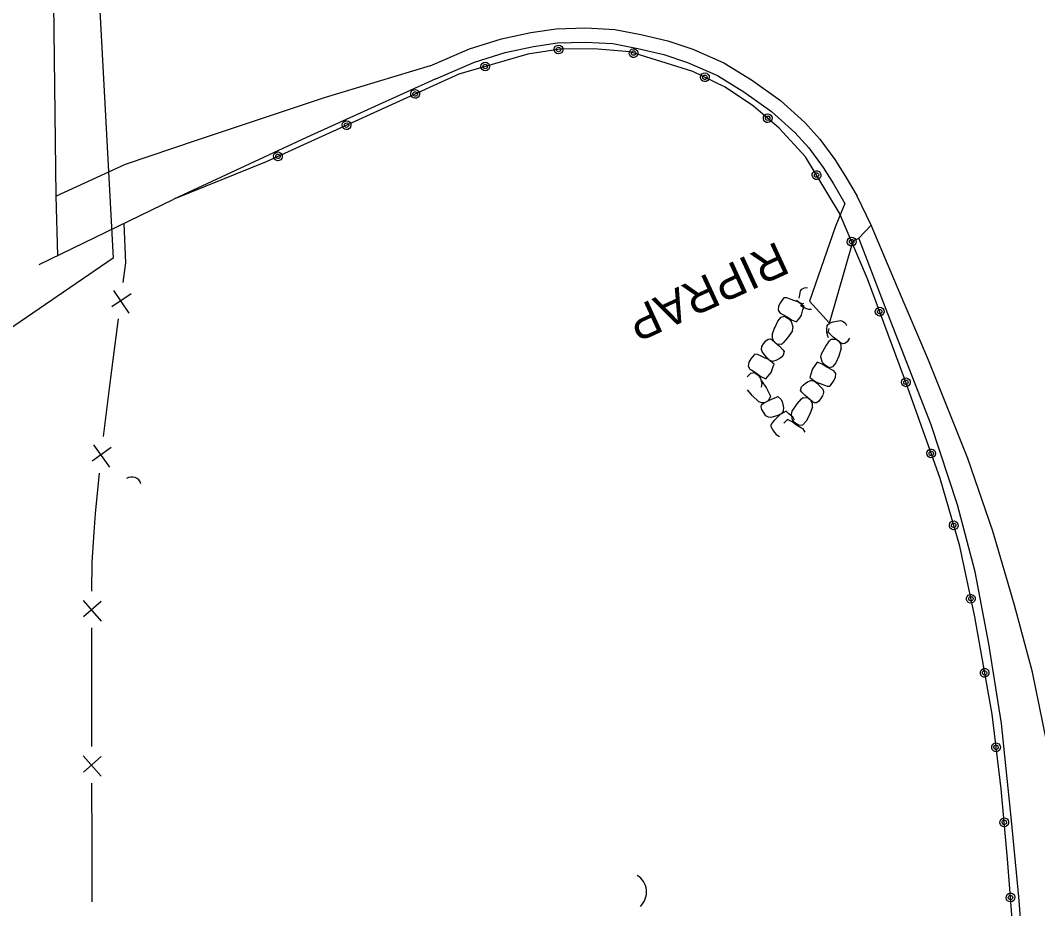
# Model space of a CAD drawing. Extents: x 588843 to 2552415, y 180129 to 269402.
# Drawn here: x 594101.8 to 594281.3, y 188233 to 188389.7 of the extents above; entities that cross this region are included whole.
import ezdxf

# ---------------------------------------------------------------- set-up
doc = ezdxf.new("R2010")
doc.units = 0
for name, color, linetype in [('E_AREA', 7, 'Continuous'), ('E_BMGRD_P', 7, 'Continuous'), ('E_DRN', 7, 'Continuous'), ('E_DRN_RipRap', 7, 'Continuous'), ('E_DRN_RipRap_Text', 7, 'Continuous'), ('E_FEN_P', 7, 'Continuous'), ('E_RDWY', 7, 'Continuous'), ('E_RDWY_C_and_G', 7, 'Continuous'), ('E_RDWY_Gravel', 7, 'Continuous'), ('E_WAL', 7, 'Continuous')]:
    doc.layers.add(name, color=color, linetype=linetype)

# ---------------------------------------------------------------- blocks, each defined once
blk = doc.blocks.new('CULV2')
at = {"layer": 'E_DRN'}
blk.add_arc((19.7, 14.8), 24.6, 216.8699, 323.1301, dxfattribs=at)
blk = doc.blocks.new('RIPRT')
at = {"layer": 'E_DRN_RipRap_Text'}
blk.add_text('RIPRAP', height=12, dxfattribs=at).set_placement((-0.14, -3.59))

msp = doc.modelspace()

# ---------------------------------------------------------------- linework, layer by layer
at = {"layer": 'E_AREA'}
msp.add_lwpolyline([(594114.92, 188408.89), (594118.2, 188347.73), (594097.47, 188333.55), (594080.03, 188326.7), (593960.02, 188269.93), (593959.79, 188224.09), (593958.99, 188204.02), (593954.26, 188190.34), (593954.26, 188190.34), (593949.51, 188186.59), (593944.26, 188187), (593941.85, 188187.56), (593939.04, 188187.18), (593934.5, 188186.63), (593931.77, 188186.75), (593926.19, 188193.37), (593920.78, 188204.36)], dxfattribs=at)
at = {"layer": 'E_BMGRD_P'}
msp.add_lwpolyline([(594276.99, 188228.87), (594276.03, 188241.75), (594274.91, 188254.13), (594273.28, 188267.26), (594270.22, 188284.47), (594267.58, 188296.94), (594264.14, 188308.83), (594257.85, 188326.52), (594251.3, 188344.09), (594246.39, 188355.63), (594240.4, 188365.57), (594235.74, 188370.65), (594231.21, 188374.55), (594226.2, 188377.89), (594220.48, 188380.67), (594209.39, 188384.1), (594203.03, 188384.63), (594197.11, 188384.57), (594191.39, 188383.72), (594179.19, 188380.17), (594145.2, 188364.74), (594128.94, 188358.11)], dxfattribs=at)
for centre, major_axis, ratio in [((594196.8, 188384.53), (0.731, 0.256), 0.999815), ((594196.8, 188384.53), (0.368, 0.129), 0.999815), ((594210.04, 188383.89), (0.746, -0.209), 0.99769), ((594210.04, 188383.89), (0.376, -0.105), 0.99769), ((594183.87, 188381.53), (0.548, -0.547), 0.999984), ((594183.87, 188381.53), (0.276, -0.276), 0.999984), ((594222.62, 188379.63), (0.697, -0.339), 0.996631), ((594222.62, 188379.63), (0.351, -0.171), 0.996631), ((594171.51, 188376.69), (0.738, 0.236), 0.999896), ((594171.51, 188376.68), (0.372, 0.119), 0.999896), ((594233.71, 188372.4), (0.569, -0.526), 0.994864), ((594233.71, 188372.4), (0.287, -0.265), 0.994864), ((594159.4, 188371.18), (0.738, 0.236), 0.999896), ((594159.4, 188371.18), (0.372, 0.119), 0.999896), ((594147.29, 188365.68), (0.738, 0.236), 0.999896), ((594147.29, 188365.68), (0.372, 0.119), 0.999896), ((594242.32, 188362.37), (0.39, -0.67), 0.99331), ((594242.32, 188362.37), (0.196, -0.337), 0.99331), ((594248.52, 188350.63), (0.303, -0.713), 0.992992), ((594248.52, 188350.63), (0.153, -0.359), 0.992992), ((594253.46, 188338.29), (0.264, -0.729), 0.992944), ((594253.46, 188338.29), (0.133, -0.367), 0.992944), ((594258.09, 188325.82), (0.266, -0.728), 0.992935), ((594258.09, 188325.82), (0.134, -0.366), 0.992935), ((594262.55, 188313.28), (0.266, -0.728), 0.992935), ((594262.55, 188313.28), (0.134, -0.366), 0.992935), ((594266.52, 188300.59), (0.215, -0.744), 0.992931), ((594266.52, 188300.59), (0.109, -0.375), 0.992931), ((594269.55, 188287.65), (0.171, -0.756), 0.992991), ((594269.55, 188287.65), (0.086, -0.381), 0.992991), ((594271.98, 188274.57), (0.12, -0.765), 0.993042), ((594271.98, 188274.57), (0.06, -0.386), 0.993042), ((594274, 188261.43), (0.095, -0.769), 0.993159), ((594274, 188261.43), (0.048, -0.387), 0.993159), ((594275.45, 188248.21), (0.07, -0.772), 0.993246), ((594275.45, 188248.21), (0.035, -0.389), 0.993246), ((594276.54, 188234.95), (0.057, -0.773), 0.993298), ((594276.54, 188234.95), (0.029, -0.389), 0.993298)]:
    msp.add_ellipse(centre, major_axis=major_axis, ratio=ratio, dxfattribs=at)
at = {"layer": 'E_DRN_RipRap'}
for p, q in [((594239.51, 188341.95), (594239.75, 188342.24)), ((594239.75, 188342.24), (594240.19, 188342.51)), ((594240.19, 188342.51), (594240.73, 188342.55)), ((594236.5, 188340.64), (594235.96, 188339.88)), ((594236.63, 188340.72), (594236.5, 188340.64)), ((594237.1, 188340.74), (594236.63, 188340.72)), ((594237.68, 188340.5), (594237.1, 188340.74)), ((594238.47, 188340.18), (594237.68, 188340.5)), ((594239.23, 188340.66), (594239.36, 188341.28)), ((594239.36, 188341.28), (594239.51, 188341.95)), ((594235.62, 188339.23), (594235.55, 188338.54)), ((594235.96, 188339.88), (594235.62, 188339.23)), ((594239.11, 188339.94), (594238.47, 188340.18)), ((594239.29, 188339.85), (594238.78, 188340.28)), ((594240.14, 188339.21), (594239.11, 188339.94)), ((594239.83, 188339.69), (594239.29, 188339.85)), ((594239.89, 188339.09), (594239.52, 188339.36)), ((594240, 188339.74), (594239.83, 188339.69)), ((594240.45, 188338.83), (594239.89, 188339.09)), ((594239.93, 188338.59), (594240.14, 188339.21)), ((594240.96, 188338.68), (594240.45, 188338.83)), ((594241.44, 188338.64), (594240.96, 188338.68)), ((594235.49, 188336.62), (594236.1, 188337.34)), ((594235.55, 188338.54), (594235.9, 188338.01)), ((594235.9, 188338.01), (594236.24, 188337.87)), ((594236.1, 188337.34), (594236.68, 188337.48)), ((594236.24, 188337.87), (594237.11, 188337.4)), ((594236.68, 188337.48), (594237.42, 188337.04)), ((594237.11, 188337.4), (594237.92, 188336.87)), ((594237.42, 188337.04), (594237.87, 188336.52)), ((594237.92, 188336.87), (594238.79, 188336.51)), ((594238.79, 188336.51), (594239.36, 188337.22)), ((594239.36, 188337.22), (594239.66, 188337.67)), ((594239.66, 188337.67), (594239.93, 188338.59)), ((594234.48, 188334.21), (594234.99, 188335.55)), ((594234.95, 188335.43), (594235.49, 188336.62)), ((594237.87, 188336.52), (594238.15, 188335.6)), ((594238.15, 188335.6), (594238.05, 188334.99)), ((594244.12, 188335.27), (594244.19, 188335.71)), ((594244.14, 188334.66), (594244.12, 188335.27)), ((594244.19, 188335.71), (594244.22, 188335.89)), ((594244.22, 188335.89), (594244.61, 188336.26)), ((594244.38, 188334.63), (594244.52, 188335.3)), ((594244.61, 188336.26), (594245.23, 188336.47)), ((594245.23, 188336.47), (594245.85, 188336.59)), ((594245.85, 188336.59), (594246.53, 188336.71)), ((594246.53, 188336.71), (594246.9, 188336.61)), ((594246.9, 188336.61), (594247.35, 188336.31)), ((594247.35, 188336.31), (594247.63, 188335.84)), ((594233.39, 188333.15), (594233.81, 188333.43)), ((594233.81, 188333.43), (594234.13, 188333.48)), ((594234.13, 188333.48), (594234.57, 188333.24)), ((594234.48, 188334.21), (594234.5, 188333.64)), ((594234.5, 188333.64), (594234.75, 188333.08)), ((594234.57, 188333.24), (594235.77, 188332.18)), ((594237.19, 188333.66), (594236.45, 188332.77)), ((594238.06, 188334.91), (594237.19, 188333.66)), ((594244.24, 188334.14), (594244.14, 188334.66)), ((594244.42, 188333.69), (594244.24, 188334.14)), ((594244.65, 188334.35), (594244.38, 188334.63)), ((594244.63, 188333.14), (594244.91, 188333.42)), ((594245.27, 188333.78), (594244.65, 188334.35)), ((594244.91, 188333.42), (594245.74, 188333.43)), ((594246.54, 188332.8), (594245.27, 188333.78)), ((594246.35, 188332.95), (594245.74, 188333.43)), ((594248.11, 188333.59), (594247.71, 188332.99)), ((594232.62, 188331.61), (594232.67, 188332.13)), ((594232.71, 188331.23), (594232.62, 188331.61)), ((594232.67, 188332.13), (594232.95, 188332.59)), ((594232.95, 188332.59), (594233.39, 188333.15)), ((594234.75, 188333.08), (594235.33, 188332.56)), ((594236.16, 188332.51), (594235.33, 188332.56)), ((594235.77, 188332.18), (594236.35, 188331.57)), ((594236.45, 188332.77), (594236.16, 188332.51)), ((594236.35, 188331.57), (594236.61, 188331.27)), ((594243.17, 188330.87), (594243.96, 188332.19)), ((594243.96, 188332.19), (594244.63, 188333.14)), ((594246.69, 188331.84), (594246.27, 188330.46)), ((594246.64, 188332.41), (594246.35, 188332.95)), ((594246.99, 188332.6), (594246.54, 188332.8)), ((594246.69, 188331.84), (594246.64, 188332.41)), ((594247.31, 188332.68), (594246.99, 188332.6)), ((594247.71, 188332.99), (594247.31, 188332.68)), ((594230.72, 188329.97), (594230.35, 188329.35)), ((594231.3, 188330.69), (594230.72, 188329.97)), ((594231.43, 188330.76), (594231.3, 188330.69)), ((594231.9, 188330.74), (594231.43, 188330.76)), ((594232.46, 188330.47), (594231.9, 188330.74)), ((594233.24, 188330.1), (594232.46, 188330.47)), ((594233.14, 188330.68), (594232.71, 188331.23)), ((594233.55, 188330.18), (594233.14, 188330.68)), ((594233.86, 188329.82), (594233.24, 188330.1)), ((594234.04, 188329.71), (594233.55, 188330.18)), ((594234.85, 188329.03), (594233.86, 188329.82)), ((594234.56, 188329.52), (594234.04, 188329.71)), ((594235.16, 188329.69), (594234.73, 188329.57)), ((594235.7, 188329.96), (594235.16, 188329.69)), ((594236.11, 188330.28), (594235.7, 188329.96)), ((594236.42, 188330.62), (594236.11, 188330.28)), ((594236.61, 188331.27), (594236.42, 188330.62)), ((594243.08, 188330.26), (594243.17, 188330.87)), ((594243.37, 188329.34), (594243.08, 188330.26)), ((594246.27, 188330.46), (594245.74, 188329.27)), ((594230.35, 188329.35), (594230.24, 188328.67)), ((594230.24, 188328.67), (594230.56, 188328.13)), ((594230.56, 188328.13), (594230.89, 188327.96)), ((594230.89, 188327.96), (594231.73, 188327.44)), ((594234.29, 188327.54), (594234.61, 188328.43)), ((594234.73, 188329.57), (594234.56, 188329.52)), ((594234.61, 188328.43), (594234.85, 188329.03)), ((594241.59, 188328.19), (594241.33, 188327.26)), ((594241.89, 188328.63), (594241.59, 188328.19)), ((594242.45, 188329.35), (594241.89, 188328.63)), ((594243.32, 188329), (594242.45, 188329.35)), ((594244.14, 188328.48), (594243.32, 188329)), ((594243.82, 188328.83), (594243.37, 188329.34)), ((594244.57, 188328.4), (594243.82, 188328.83)), ((594245.01, 188328.01), (594244.14, 188328.48)), ((594245.15, 188328.54), (594244.57, 188328.4)), ((594245.35, 188327.87), (594245.01, 188328.01)), ((594245.74, 188329.27), (594245.15, 188328.54)), ((594245.71, 188327.35), (594245.35, 188327.87)), ((594230.08, 188326.77), (594230.72, 188327.45)), ((594230.72, 188327.45), (594231.31, 188327.54)), ((594231.31, 188327.54), (594232.03, 188327.06)), ((594231.73, 188327.44), (594232.51, 188326.86)), ((594232.03, 188327.06), (594232.44, 188326.52)), ((594232.44, 188326.52), (594232.67, 188325.59)), ((594232.51, 188326.86), (594233.36, 188326.45)), ((594232.6, 188326.11), (594233.47, 188324.79)), ((594233.36, 188326.45), (594233.97, 188327.12)), ((594233.97, 188327.12), (594234.29, 188327.54)), ((594240.86, 188325.95), (594241.29, 188326.12)), ((594241.33, 188327.26), (594241.13, 188326.65)), ((594241.13, 188326.65), (594242.17, 188325.93)), ((594241.29, 188326.12), (594241.45, 188326.17)), ((594241.45, 188326.17), (594241.99, 188326.02)), ((594245.31, 188326.01), (594245.65, 188326.66)), ((594245.65, 188326.66), (594245.71, 188327.35)), ((594230.99, 188323.47), (594230.14, 188324.49)), ((594232.67, 188325.59), (594232.54, 188324.99)), ((594233.47, 188324.79), (594234.05, 188323.75)), ((594239.5, 188324.4), (594239.69, 188325.05)), ((594239.75, 188324.1), (594239.5, 188324.4)), ((594239.69, 188325.05), (594240.01, 188325.4)), ((594239.96, 188325.3), (594240.35, 188325.65)), ((594240.35, 188325.65), (594240.86, 188325.95)), ((594241.99, 188326.02), (594242.5, 188325.59)), ((594242.17, 188325.93), (594242.81, 188325.69)), ((594242.5, 188325.59), (594242.94, 188325.11)), ((594242.81, 188325.69), (594243.61, 188325.38)), ((594242.94, 188325.11), (594243.41, 188324.59)), ((594243.41, 188324.59), (594243.53, 188324.22)), ((594243.61, 188325.38), (594244.19, 188325.14)), ((594244.19, 188325.14), (594244.66, 188325.16)), ((594244.66, 188325.16), (594244.78, 188325.25)), ((594244.78, 188325.25), (594245.31, 188326.01)), ((594232.07, 188322.45), (594230.99, 188323.47)), ((594232.99, 188322.16), (594234.37, 188322.86)), ((594233.2, 188322.26), (594233.87, 188322.6)), ((594234.19, 188323.36), (594233.87, 188322.6)), ((594234.05, 188323.75), (594234.19, 188323.36)), ((594234.37, 188322.86), (594235.13, 188323.17)), ((594235.13, 188323.17), (594235.48, 188323.29)), ((594235.48, 188323.29), (594236.03, 188322.86)), ((594236.03, 188322.86), (594236.24, 188322.42)), ((594238.9, 188322), (594239.64, 188322.89)), ((594239.64, 188322.89), (594239.94, 188323.15)), ((594240.33, 188323.48), (594239.75, 188324.1)), ((594239.94, 188323.15), (594240.77, 188323.1)), ((594241.53, 188322.42), (594240.33, 188323.48)), ((594241.35, 188322.58), (594240.77, 188323.1)), ((594241.6, 188322.02), (594241.35, 188322.58)), ((594242.71, 188322.51), (594242.29, 188322.23)), ((594243.15, 188323.08), (594242.71, 188322.51)), ((594243.44, 188323.53), (594243.15, 188323.08)), ((594243.53, 188324.22), (594243.51, 188323.69)), ((594232.07, 188322.45), (594232.6, 188322.24)), ((594232.57, 188321.51), (594232.63, 188321.83)), ((594232.69, 188321), (594232.57, 188321.51)), ((594232.6, 188322.24), (594233.2, 188322.26)), ((594232.63, 188321.83), (594232.99, 188322.16)), ((594233.07, 188320.37), (594232.69, 188321)), ((594236.99, 188320.74), (594235.93, 188320.12)), ((594236.24, 188322.42), (594236.4, 188321.91)), ((594236.4, 188321.91), (594236.47, 188321.3)), ((594236.45, 188320.84), (594236.43, 188320.66)), ((594236.47, 188321.3), (594236.45, 188320.84)), ((594237.46, 188320.28), (594236.99, 188320.74)), ((594237.88, 188320.14), (594238.01, 188320.75)), ((594238.01, 188320.75), (594238.9, 188322)), ((594241.61, 188321.45), (594241.08, 188320.1)), ((594241.96, 188322.18), (594241.53, 188322.42)), ((594241.61, 188321.45), (594241.6, 188322.02)), ((594242.29, 188322.23), (594241.96, 188322.18)), ((594233.39, 188319.92), (594233.07, 188320.37)), ((594233.86, 188319.66), (594233.39, 188319.92)), ((594234.24, 188319.6), (594233.86, 188319.66)), ((594234.89, 188319.79), (594234.24, 188319.6)), ((594234.86, 188319.06), (594234.43, 188318.64)), ((594235.46, 188319.65), (594234.86, 188319.06)), ((594235.49, 188319.97), (594234.89, 188319.79)), ((594235.93, 188320.12), (594235.46, 188319.65)), ((594236.08, 188320.25), (594235.49, 188319.97)), ((594236.43, 188320.66), (594236.08, 188320.25)), ((594237.18, 188319.28), (594236.56, 188318.61)), ((594238.03, 188318.87), (594237.18, 188319.28)), ((594238.18, 188319.62), (594237.46, 188320.28)), ((594238.1, 188319.21), (594237.88, 188320.14)), ((594238.51, 188318.67), (594238.1, 188319.21)), ((594238.46, 188319.14), (594238.18, 188319.62)), ((594240.47, 188318.95), (594239.82, 188318.28)), ((594241.08, 188320.1), (594240.47, 188318.95)), ((594234.43, 188318.64), (594234.26, 188318.2)), ((594234.26, 188318.2), (594234.28, 188318.05)), ((594234.28, 188318.05), (594234.75, 188317.22)), ((594234.75, 188317.22), (594235.21, 188316.62)), ((594238.81, 188318.29), (594238.03, 188318.87)), ((594239.23, 188318.18), (594238.51, 188318.67)), ((594239.64, 188317.76), (594238.81, 188318.29)), ((594239.82, 188318.28), (594239.23, 188318.18)), ((594239.97, 188317.59), (594239.64, 188317.76)), ((594240.29, 188317.05), (594239.97, 188317.59)), ((594235.21, 188316.62), (594235.8, 188316.25))]:
    msp.add_line(p, q, dxfattribs=at)
at = {"layer": 'E_FEN_P'}
for p, q in [((594121.41, 188341.43), (594117.98, 188339.11)), ((594118.29, 188342.01), (594120.97, 188337.99)), ((594117.9, 188314.33), (594114.54, 188311.9)), ((594114.76, 188314.8), (594117.56, 188310.87)), ((594112.96, 188287.36), (594116.13, 188283.71)), ((594116.13, 188287.18), (594113.02, 188284.45)), ((594112.94, 188259.96), (594116.12, 188256.33)), ((594116.11, 188259.81), (594113.01, 188257.06))]:
    msp.add_line(p, q, dxfattribs=at)
for points in [[(594120.12, 188353.84), (594120.4, 188346.91), (594119.94, 188343.41)], [(594119.12, 188336.99), (594117.78, 188326.62)], [(594117.78, 188326.62), (594116.44, 188316.25)], [(594115.75, 188309.82), (594115.05, 188302.67), (594114.82, 188299.4)], [(594114.82, 188299.4), (594114.44, 188294.1), (594114.43, 188288.96)], [(594114.42, 188282.49), (594114.41, 188272.03)], [(594114.41, 188272.03), (594114.4, 188261.58)], [(594114.42, 188255.1), (594114.46, 188244.65)], [(594114.46, 188244.65), (594114.49, 188234.19)]]:
    msp.add_lwpolyline(points, dxfattribs=at)
at = {"layer": 'E_RDWY'}
msp.add_line((594249.76, 188351.26), (594251.93, 188353.55), dxfattribs=at)
for points in [[(594108.48, 188348.19), (594108.14, 188358.65), (594107.71, 188397.57)], [(594174.17, 188381.67), (594155.46, 188375.98), (594133.02, 188368.54)], [(594133.02, 188368.54), (594120.37, 188364.25), (594108.14, 188358.65)], [(594274.5, 188078.06), (594277.28, 188091.89), (594279.68, 188104.33), (594281.41, 188116.21), (594283.18, 188129.23), (594284.47, 188141.37), (594285.89, 188155.36), (594286.91, 188169.36), (594287.39, 188181.9), (594287.55, 188193.97), (594287.49, 188205.04), (594287.2, 188215.4), (594286.48, 188227.09), (594285.71, 188238.87), (594284.68, 188249.85), (594282.81, 188262.87), (594280.4, 188274.68), (594277.26, 188286.5), (594273.44, 188299.59), (594268.99, 188312.4), (594262.07, 188329.72), (594256.6, 188342.56), (594251.93, 188353.55), (594249.5, 188358.65)], [(594247.34, 188357.39), (594245.61, 188353.18), (594241.1, 188340.15), (594244.61, 188336.26), (594248.77, 188350.78), (594249.76, 188351.26)]]:
    msp.add_lwpolyline(points, dxfattribs=at)
at = {"layer": 'E_RDWY_C_and_G'}
for points in [[(594174.17, 188381.67), (594181.09, 188384.63), (594186.73, 188386.4), (594191.93, 188387.52), (594196.38, 188388.2), (594201.6, 188388.36), (594206.72, 188388.08), (594211.33, 188387.18), (594216.09, 188386.07), (594220.49, 188384.56), (594225.98, 188382.16), (594230.87, 188379.17), (594235.97, 188375.56), (594240.27, 188371.67), (594242.92, 188368.74), (594245.56, 188365.11), (594247.45, 188362.15), (594249.5, 188358.65)], [(594175.16, 188379.37), (594181.96, 188382.28), (594187.37, 188383.98), (594192.38, 188385.06), (594196.61, 188385.7), (594201.57, 188385.85), (594206.41, 188385.6), (594210.8, 188384.73), (594215.4, 188383.66), (594219.58, 188382.23), (594224.82, 188379.94), (594229.49, 188377.08), (594234.4, 188373.61), (594238.5, 188369.9), (594240.98, 188367.16), (594243.49, 188363.7), (594245.31, 188360.85), (594247.34, 188357.39)]]:
    msp.add_lwpolyline(points, dxfattribs=at)
at = {"layer": 'E_RDWY_Gravel'}
for points in [[(594175.16, 188379.37), (594152.31, 188368.99), (594128.94, 188358.11)], [(594271.88, 188089.88), (594274.28, 188101.34), (594275.86, 188111.76), (594277.28, 188123.56), (594278.24, 188132.8), (594279.48, 188144.92), (594279.97, 188156.32), (594280.16, 188166), (594279.84, 188178.9), (594279.93, 188200.3), (594279.16, 188220.18), (594278, 188235.08), (594276.71, 188248.55), (594274.98, 188265.62), (594272.74, 188279.72), (594270.31, 188292.38), (594267.17, 188304.23), (594262.56, 188318.31), (594254.88, 188337.92), (594249.88, 188350.97), (594249.76, 188351.26)]]:
    msp.add_lwpolyline(points, dxfattribs=at)
at = {"layer": 'E_WAL'}
msp.add_lwpolyline([(594105.19, 188346.6), (594128.94, 188358.11)], dxfattribs=at)

# ---------------------------------------------------------------- block references
at = {"layer": 'E_DRN'}
for p, xscale, yscale, rotation in [((594123.12, 188307.93), 0.06833984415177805, 0.06833984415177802, 159.910406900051), ((594211.24, 188233.38), 0.13968757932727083, 0.13968757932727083, 95.95335270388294)]:
    msp.add_blockref('CULV2', p, dxfattribs=dict(at, xscale=xscale, yscale=yscale, rotation=rotation))
at = {"layer": 'E_DRN_RipRap_Text', "xscale": 0.49999999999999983, "yscale": 0.5, "rotation": -155.24535125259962}
msp.add_blockref('RIPRT', (594236.12, 188349.11), dxfattribs=at)

doc.saveas('drawing.dxf')
